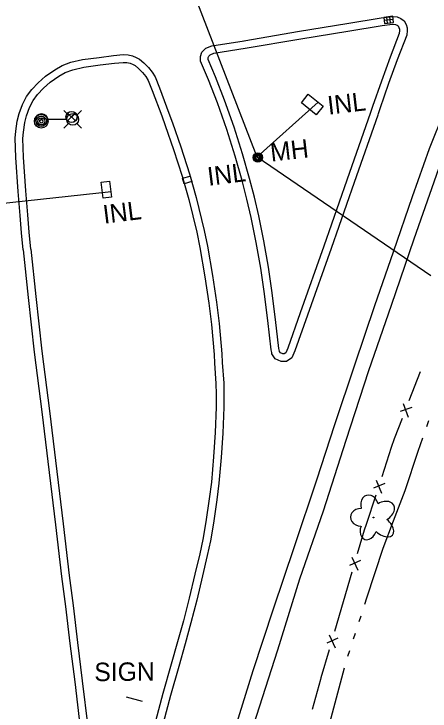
# Model space of a CAD drawing. Extents: x 589250 to 1188077, y 162953 to 363065.
# Drawn here: x 593256.8 to 593391.8, y 174491.5 to 174717.8 of the extents above; entities that cross this region are included whole.
import ezdxf

# ---------------------------------------------------------------- set-up
doc = ezdxf.new("R2010")
doc.units = 0
for name, color, linetype in [('E_DRN', 7, 'Continuous'), ('E_DRN_SS_UG', 7, 'Continuous'), ('E_DRN_Text', 7, 'Continuous'), ('E_FEN_P', 7, 'Continuous'), ('E_LAND_Vegetation', 7, 'Continuous'), ('E_LTG', 7, 'Continuous'), ('E_MISCPROP', 7, 'Continuous'), ('E_RDWY', 7, 'Continuous'), ('E_RDWY_C_and_G', 7, 'Continuous'), ('E_RDWY_Gravel', 7, 'Continuous'), ('E_SGN', 7, 'Continuous'), ('E_SGN_Text', 7, 'Continuous'), ('E_SIG', 7, 'Continuous'), ('E_UTL_MH', 7, 'Continuous'), ('E_UTL_MH_Text', 7, 'Continuous'), ('E_WTR_FlowLine', 7, 'Continuous')]:
    doc.layers.add(name, color=color, linetype=linetype)

# ---------------------------------------------------------------- blocks, each defined once
blk = doc.blocks.new('PBX_1')
at = {"layer": 'E_SIG'}
for p, q in [((4.94, 5.1), (-5.13, -5.08)), ((-5.13, 5), (5.04, -5.17))]:
    blk.add_line(p, q, dxfattribs=at)
blk.add_circle((0, 0), 7.21, dxfattribs=at)
blk = doc.blocks.new('PBX_2')
at = {"layer": 'E_SIG'}
for p, q in [((4.94, 5.1), (-5.13, -5.08)), ((-5.13, 5), (5.04, -5.17))]:
    blk.add_line(p, q, dxfattribs=at)
blk.add_circle((0, 0), 7.21, dxfattribs=at)
blk = doc.blocks.new('LPM_1')
at = {"layer": 'E_LTG'}
for p, q in [((35.3, 5.34), (29.08, 11.56)), ((45.97, 5.34), (52.19, 11.56)), ((32.88, 0), (7.75, 0)), ((35.3, -5.33), (29.08, -11.55)), ((45.97, -5.33), (52.19, -11.55))]:
    blk.add_line(p, q, dxfattribs=at)
for centre, radius in [((0, 0), 7.62), ((0, 0), 0.583), ((40.63, 0), 7.62)]:
    blk.add_circle(centre, radius, dxfattribs=at)

msp = doc.modelspace()

# ---------------------------------------------------------------- linework, layer by layer
at = {"layer": 'E_DRN'}
for p, q in [((593379.78, 174717.06), (593376.81, 174716.68)), ((593376.81, 174716.68), (593377.06, 174714.7)), ((593379.91, 174716.06), (593376.93, 174715.69)), ((593378.05, 174714.82), (593377.8, 174716.81)), ((593379.04, 174714.95), (593378.79, 174716.93)), ((593380.03, 174715.07), (593379.78, 174717.06)), ((593377.06, 174714.7), (593380.03, 174715.07)), ((593350.07, 174689.02), (593352.32, 174691.8)), ((593352.32, 174691.8), (593357.12, 174687.91)), ((593354.88, 174685.13), (593350.07, 174689.02)), ((593357.12, 174687.91), (593354.88, 174685.13)), ((593285.08, 174663.24), (593287.81, 174663.58)), ((593287.81, 174663.58), (593288.45, 174658.4)), ((593311.52, 174664.51), (593313.94, 174665.21)), ((593312.06, 174662.68), (593311.52, 174664.51)), ((593313.94, 174665.21), (593314.48, 174663.39)), ((593285.72, 174658.07), (593285.08, 174663.24)), ((593314.48, 174663.39), (593312.06, 174662.68)), ((593288.45, 174658.4), (593285.72, 174658.07))]:
    msp.add_line(p, q, dxfattribs=at)
at = {"layer": 'E_DRN_SS_UG'}
for p, q in [((593335.72, 174671.38), (593283.12, 174807.92)), ((593355.49, 174689.19), (593335.68, 174671.44)), ((593335.68, 174671.44), (593392.09, 174632.93)), ((593288.3, 174660.12), (593215.15, 174652.19))]:
    msp.add_line(p, q, dxfattribs=at)
at = {"layer": 'E_FEN_P'}
for p, q in [((593388.63, 174601.61), (593385, 174592.27)), ((593383.13, 174591.34), (593384.71, 174586.98)), ((593385.91, 174590.09), (593382.18, 174588.72)), ((593382.76, 174586.48), (593380.21, 174579.93)), ((593380.21, 174579.93), (593379.27, 174577.08)), ((593379.27, 174577.08), (593376.15, 174567.56)), ((593374.33, 174566.53), (593376.13, 174562.26)), ((593377.17, 174565.43), (593373.52, 174563.86)), ((593374.21, 174561.66), (593371.09, 174552.13)), ((593371.09, 174552.13), (593370.48, 174550.27)), ((593370.48, 174550.27), (593368.21, 174542.53)), ((593366.43, 174541.44), (593368.37, 174537.23)), ((593369.31, 174540.43), (593365.71, 174538.75)), ((593366.47, 174536.57), (593363.66, 174526.95)), ((593363.66, 174526.95), (593360.84, 174517.32)), ((593361.94, 174515.23), (593358.34, 174513.54)), ((593359.06, 174516.24), (593361, 174512.03)), ((593359.1, 174511.36), (593356.44, 174502.26)), ((593356.29, 174501.74), (593353.61, 174492.08)), ((593356.44, 174502.26), (593356.29, 174501.74))]:
    msp.add_line(p, q, dxfattribs=at)
at = {"layer": 'E_LAND_Vegetation'}
msp.add_circle((593373.46, 174554.35), 0.128, dxfattribs=at)
for centre, major_axis, ratio in [((593372.24, 174558.07), (0.99, -3.48), 0.782863), ((593376.4, 174556.3), (-3.67, -2.09), 0.691916), ((593369.47, 174554.42), (3.45, -0.05), 0.832022), ((593376.09, 174551.78), (-3.54, 3.17), 0.560249), ((593371.88, 174550.67), (1.23, 3.41), 0.716896)]:
    msp.add_ellipse(centre, major_axis=major_axis, ratio=ratio, start_param=1.570796, end_param=4.712389, dxfattribs=at)
at = {"layer": 'E_MISCPROP'}
for radius in [2.23, 1.67, 1.12, 0.558]:
    msp.add_circle((593265.66, 174682.97), radius, dxfattribs=at)
at = {"layer": 'E_RDWY'}
for p, q in [((593396.37, 174686.18), (593391.59, 174674.09)), ((593391.59, 174674.09), (593386.07, 174658.46)), ((593386.07, 174658.46), (593379.88, 174640.47)), ((593379.88, 174640.47), (593373.78, 174623.08)), ((593373.78, 174623.08), (593367.31, 174603.82)), ((593367.31, 174603.82), (593360.85, 174584.46)), ((593360.85, 174584.46), (593354.95, 174566.48)), ((593354.95, 174566.48), (593347.73, 174544.86)), ((593347.73, 174544.86), (593340.88, 174524.62)), ((593340.88, 174524.62), (593334.32, 174504.57)), ((593334.32, 174504.57), (593326.72, 174480.21))]:
    msp.add_line(p, q, dxfattribs=at)
at = {"layer": 'E_RDWY_C_and_G'}
for p, q in [((593364.78, 174714.73), (593375.97, 174716.57)), ((593375.97, 174716.57), (593379.52, 174717.02)), ((593379.52, 174717.02), (593381.17, 174716.91)), ((593381.17, 174716.91), (593382.4, 174716.4)), ((593382.4, 174716.4), (593383.48, 174715.55)), ((593383.48, 174715.55), (593384.07, 174714.4)), ((593349.51, 174712.22), (593364.78, 174714.73)), ((593365.18, 174712.26), (593376.33, 174714.1)), ((593376.33, 174714.1), (593379.6, 174714.51)), ((593379.6, 174714.51), (593380.59, 174714.45)), ((593380.59, 174714.45), (593381.12, 174714.22)), ((593381.12, 174714.22), (593381.5, 174713.92)), ((593381.5, 174713.92), (593381.74, 174713.47)), ((593381.74, 174713.47), (593381.89, 174712.94)), ((593384.07, 174714.4), (593384.39, 174713.31)), ((593384.39, 174713.31), (593384.4, 174712.41)), ((593331.44, 174709.15), (593349.51, 174712.22)), ((593349.92, 174709.75), (593365.18, 174712.26)), ((593381.83, 174711.49), (593378.87, 174703.78)), ((593381.9, 174712.48), (593381.83, 174711.49)), ((593381.89, 174712.94), (593381.9, 174712.48)), ((593384.4, 174712.41), (593384.3, 174710.95)), ((593321.03, 174707.49), (593331.46, 174709.15)), ((593331.86, 174706.69), (593349.92, 174709.75)), ((593384.3, 174710.95), (593381.2, 174702.89)), ((593317.82, 174705.46), (593319.06, 174706.73)), ((593319.06, 174706.73), (593321.03, 174707.49)), ((593321.68, 174705.06), (593331.86, 174706.69)), ((593284.47, 174703.74), (593289.08, 174704.31)), ((593289.15, 174704.32), (593292.22, 174704.62)), ((593292.22, 174704.62), (593293.83, 174704.53)), ((593293.83, 174704.53), (593295.23, 174704.19)), ((593317.37, 174704.06), (593317.82, 174705.46)), ((593320.02, 174704.13), (593320.47, 174704.6)), ((593320.47, 174704.6), (593321.68, 174705.06)), ((593272.41, 174701.08), (593275.22, 174702.13)), ((593275.22, 174702.13), (593278.99, 174703.03)), ((593278.99, 174703.03), (593284.47, 174703.74)), ((593289.39, 174701.83), (593292.27, 174702.11)), ((593292.27, 174702.11), (593293.47, 174702.05)), ((593293.47, 174702.05), (593294.48, 174701.8)), ((593295.23, 174704.19), (593296.5, 174703.7)), ((593296.5, 174703.7), (593297.54, 174703.19)), ((593297.54, 174703.19), (593298.97, 174701.99)), ((593298.97, 174701.99), (593300.44, 174700.49)), ((593317.38, 174702.48), (593317.37, 174704.06)), ((593319.9, 174696.45), (593317.38, 174702.48)), ((593319.87, 174703.68), (593320.02, 174704.13)), ((593319.88, 174702.99), (593319.87, 174703.68)), ((593322.21, 174697.39), (593319.88, 174702.99)), ((593378.87, 174703.78), (593376.05, 174696.05)), ((593381.22, 174702.93), (593378.4, 174695.21)), ((593267, 174697.64), (593270.03, 174699.74)), ((593270.03, 174699.74), (593272.41, 174701.08)), ((593273.47, 174698.81), (593275.95, 174699.74)), ((593275.95, 174699.74), (593279.44, 174700.57)), ((593279.44, 174700.57), (593284.79, 174701.26)), ((593284.79, 174701.26), (593289.39, 174701.83)), ((593294.48, 174701.8), (593295.5, 174701.41)), ((593295.5, 174701.41), (593296.16, 174701.08)), ((593296.16, 174701.08), (593297.26, 174700.15)), ((593297.26, 174700.15), (593298.56, 174698.83)), ((593300.44, 174700.49), (593301.69, 174698.91)), ((593264.66, 174695.49), (593267, 174697.64)), ((593268.57, 174695.69), (593271.36, 174697.62)), ((593271.36, 174697.62), (593273.47, 174698.81)), ((593298.56, 174698.83), (593299.62, 174697.5)), ((593299.62, 174697.5), (593300.32, 174696.27)), ((593301.69, 174698.91), (593302.58, 174697.36)), ((593262.57, 174693.3), (593264.66, 174695.49)), ((593266.42, 174693.71), (593268.57, 174695.69)), ((593300.32, 174696.27), (593301.64, 174692.96)), ((593302.58, 174697.36), (593303.98, 174693.87)), ((593322.83, 174688.94), (593319.9, 174696.45)), ((593325.18, 174689.81), (593322.21, 174697.39)), ((593376.05, 174696.05), (593373.15, 174687.81)), ((593378.4, 174695.21), (593375.52, 174687.03)), ((593260.87, 174691.07), (593262.57, 174693.3)), ((593264.48, 174691.67), (593266.42, 174693.71)), ((593301.64, 174692.96), (593304.75, 174684.72)), ((593303.98, 174693.87), (593307.09, 174685.6)), ((593259.57, 174688.39), (593260.87, 174691.07)), ((593263.01, 174689.75), (593264.48, 174691.67)), ((593258.5, 174685.49), (593259.57, 174688.39)), ((593261.87, 174687.41), (593263.01, 174689.75)), ((593325.86, 174680.31), (593322.83, 174688.94)), ((593328.23, 174681.1), (593325.18, 174689.81)), ((593260.89, 174684.75), (593261.87, 174687.41)), ((593373.15, 174687.81), (593372.53, 174685.79)), ((593375.52, 174687.03), (593374.92, 174685.06)), ((593257.87, 174683.06), (593258.5, 174685.49)), ((593260.33, 174682.57), (593260.89, 174684.75)), ((593304.75, 174684.72), (593305.88, 174681.64)), ((593307.1, 174685.58), (593308.23, 174682.47)), ((593372.54, 174685.81), (593364.85, 174663.88)), ((593374.9, 174684.98), (593367.21, 174663.06)), ((593257.4, 174679.73), (593257.87, 174683.06)), ((593259.88, 174679.44), (593260.33, 174682.57)), ((593305.88, 174681.64), (593308.53, 174673.85)), ((593308.23, 174682.47), (593310.91, 174674.64)), ((593257.19, 174677.5), (593257.4, 174679.73)), ((593259.69, 174677.42), (593259.88, 174679.44)), ((593328.58, 174671.66), (593325.86, 174680.31)), ((593330.98, 174672.38), (593328.23, 174681.1)), ((593257.36, 174671.2), (593257.19, 174677.5)), ((593259.86, 174671.33), (593259.69, 174677.42)), ((593308.53, 174673.85), (593311.35, 174665.18)), ((593310.91, 174674.64), (593313.74, 174665.91)), ((593258.16, 174660.22), (593257.36, 174671.2)), ((593260.65, 174660.42), (593259.86, 174671.33)), ((593330.81, 174663.8), (593328.58, 174671.66)), ((593333.23, 174664.46), (593330.98, 174672.38)), ((593313.74, 174665.91), (593315.98, 174658.25)), ((593311.35, 174665.18), (593313.56, 174657.6)), ((593332.42, 174657.71), (593330.81, 174663.8)), ((593334.85, 174658.31), (593333.23, 174664.46)), ((593364.85, 174663.88), (593357.35, 174642.49)), ((593367.21, 174663.06), (593359.71, 174641.66)), ((593258.82, 174652.43), (593258.16, 174660.22)), ((593261.31, 174652.63), (593260.65, 174660.42)), ((593313.56, 174657.6), (593316.1, 174647.01)), ((593315.98, 174658.25), (593318.54, 174647.55)), ((593333.79, 174651.76), (593332.42, 174657.71)), ((593336.24, 174652.28), (593334.85, 174658.31)), ((593259.25, 174646.74), (593258.82, 174652.43)), ((593261.74, 174646.96), (593261.31, 174652.63)), ((593337.84, 174644.12), (593336.24, 174652.28)), ((593335.39, 174643.64), (593333.79, 174651.76)), ((593259.79, 174641.23), (593259.25, 174646.74)), ((593262.27, 174641.48), (593261.74, 174646.96)), ((593316.1, 174647.01), (593317.11, 174642.01)), ((593318.54, 174647.55), (593319.57, 174642.47)), ((593336.95, 174635.27), (593335.38, 174643.66)), ((593339.42, 174635.67), (593337.84, 174644.12)), ((593259.79, 174641.21), (593261.41, 174625.78)), ((593262.27, 174641.48), (593263.9, 174626.05)), ((593317.11, 174642.01), (593318.75, 174632.51)), ((593319.57, 174642.47), (593321.22, 174632.92)), ((593357.35, 174642.49), (593349.68, 174620.84)), ((593359.71, 174641.66), (593352.04, 174620.01)), ((593338.01, 174627.72), (593336.95, 174635.27)), ((593340.49, 174628.05), (593339.42, 174635.67)), ((593318.75, 174632.51), (593320.09, 174623.97)), ((593321.22, 174632.92), (593322.57, 174624.31)), ((593339.18, 174618.31), (593338.01, 174627.72)), ((593341.66, 174618.61), (593340.49, 174628.05)), ((593261.41, 174625.78), (593263.4, 174608.07)), ((593263.9, 174626.05), (593265.88, 174608.36)), ((593320.09, 174623.97), (593320.9, 174617.05)), ((593322.57, 174624.31), (593323.39, 174617.3)), ((593349.68, 174620.84), (593345.65, 174609.35)), ((593340.29, 174608.75), (593339.18, 174618.31)), ((593342.75, 174609.24), (593341.66, 174618.61)), ((593352.04, 174620.01), (593347.98, 174608.44)), ((593320.9, 174617.05), (593321.73, 174607.32)), ((593323.39, 174617.3), (593324.22, 174607.53)), ((593343.01, 174608.33), (593342.75, 174609.24)), ((593345.65, 174609.35), (593345, 174607.85)), ((593263.4, 174608.07), (593265.86, 174588.63)), ((593265.88, 174608.36), (593268.34, 174588.94)), ((593321.73, 174607.32), (593321.9, 174604.51)), ((593324.23, 174607.47), (593324.4, 174604.67)), ((593340.51, 174607.97), (593340.29, 174608.75)), ((593340.51, 174607.53), (593340.51, 174607.97)), ((593341.54, 174605.86), (593340.51, 174607.53)), ((593343.01, 174608.25), (593343.01, 174608.33)), ((593343.26, 174607.84), (593343.01, 174608.25)), ((593344.01, 174607.51), (593343.26, 174607.84)), ((593344.51, 174607.52), (593344.01, 174607.51)), ((593345, 174607.85), (593344.51, 174607.52)), ((593347.98, 174608.44), (593347.01, 174606.2)), ((593324.4, 174604.67), (593324.86, 174597.98)), ((593343.5, 174605.01), (593341.54, 174605.86)), ((593345.29, 174605.03), (593343.5, 174605.01)), ((593347.01, 174606.2), (593345.29, 174605.03)), ((593321.9, 174604.51), (593322.36, 174597.87)), ((593322.36, 174597.87), (593322.43, 174594.44)), ((593324.86, 174597.98), (593324.93, 174594.46)), ((593322.43, 174594.44), (593322.4, 174590.23)), ((593324.93, 174594.46), (593324.9, 174590.16)), ((593268.34, 174588.94), (593270.74, 174569.32)), ((593322.4, 174590.23), (593322.05, 174581.9)), ((593324.9, 174590.16), (593324.55, 174581.77)), ((593265.86, 174588.63), (593268.26, 174569.02)), ((593322.05, 174581.9), (593321.56, 174574)), ((593324.55, 174581.77), (593324.05, 174573.82)), ((593321.56, 174574), (593320.86, 174565.81)), ((593324.05, 174573.82), (593323.34, 174565.55)), ((593268.26, 174569.02), (593270.23, 174552)), ((593270.74, 174569.32), (593272.72, 174552.3)), ((593320.86, 174565.81), (593320.16, 174560.41)), ((593323.34, 174565.55), (593322.64, 174560.07)), ((593320.16, 174560.41), (593319.06, 174552.94)), ((593322.64, 174560.07), (593321.52, 174552.54)), ((593319.06, 174552.94), (593318.08, 174547.21)), ((593270.23, 174552), (593272.27, 174535.18)), ((593272.72, 174552.3), (593274.76, 174535.48)), ((593321.52, 174552.54), (593320.53, 174546.74)), ((593318.08, 174547.21), (593317.09, 174542.6)), ((593320.53, 174546.74), (593319.53, 174542.05)), ((593317.09, 174542.6), (593315.55, 174535.94)), ((593319.53, 174542.05), (593317.98, 174535.37)), ((593272.27, 174535.16), (593273.49, 174525.5)), ((593274.76, 174535.48), (593275.97, 174525.81)), ((593315.55, 174535.94), (593313.69, 174528.13)), ((593317.98, 174535.37), (593316.12, 174527.53)), ((593313.69, 174528.13), (593311.84, 174520.83)), ((593273.49, 174525.5), (593274.95, 174513.44)), ((593275.97, 174525.81), (593277.43, 174513.75)), ((593316.12, 174527.53), (593314.25, 174520.18)), ((593311.84, 174520.83), (593309.91, 174513.98)), ((593314.25, 174520.18), (593312.31, 174513.31)), ((593274.95, 174513.44), (593276.5, 174501.06)), ((593277.43, 174513.75), (593278.98, 174501.36)), ((593309.91, 174513.98), (593307.87, 174506.71)), ((593312.31, 174513.31), (593310.28, 174506.04)), ((593307.87, 174506.71), (593305.14, 174497.19)), ((593310.27, 174506.03), (593307.55, 174496.52)), ((593276.5, 174501.06), (593278.26, 174486.08)), ((593278.98, 174501.36), (593280.74, 174486.38)), ((593305.14, 174497.19), (593302.77, 174488.23)), ((593307.55, 174496.52), (593305.19, 174487.62))]:
    msp.add_line(p, q, dxfattribs=at)
at = {"layer": 'E_RDWY_Gravel'}
for p, q in [((593394.55, 174667.58), (593386.59, 174644.71)), ((593386.59, 174644.71), (593379.18, 174623.18)), ((593379.18, 174623.18), (593371.87, 174601.98)), ((593371.87, 174601.98), (593364.46, 174579.34)), ((593364.46, 174579.34), (593357.16, 174556.38)), ((593357.16, 174556.38), (593349.42, 174534.29)), ((593349.42, 174534.29), (593342.35, 174511.32)), ((593342.35, 174511.32), (593334.41, 174486.69))]:
    msp.add_line(p, q, dxfattribs=at)
at = {"layer": 'E_SGN'}
msp.add_line((593293.26, 174496.1), (593298.42, 174494.72), dxfattribs=at)
at = {"layer": 'E_UTL_MH'}
for centre, radius in [((593335.94, 174671.24), 1.5), ((593335.94, 174671.24), 1.22), ((593335.94, 174671.23), 0.968), ((593335.91, 174671.21), 0.605)]:
    msp.add_circle(centre, radius, dxfattribs=at)
at = {"layer": 'E_WTR_FlowLine'}
for p, q in [((593390.76, 174583.94), (593391.41, 174585.8)), ((593387.97, 174575.93), (593389.46, 174580.21)), ((593383.78, 174563.13), (593387.97, 174575.93)), ((593380, 174553.24), (593383.78, 174563.13)), ((593376.6, 174544.36), (593380, 174553.24)), ((593371.36, 174528.31), (593376.6, 174544.36)), ((593370.68, 174526.21), (593371.36, 174528.31)), ((593368.85, 174520.59), (593369.46, 174522.46)), ((593367.02, 174514.96), (593367.63, 174516.84)), ((593365.19, 174509.33), (593365.8, 174511.21)), ((593356.64, 174477.94), (593364.07, 174505.56))]:
    msp.add_line(p, q, dxfattribs=at)

# ---------------------------------------------------------------- block references
at = {"layer": 'E_LTG', "xscale": 0.25, "yscale": 0.25}
msp.add_blockref('LPM_1', (593265.71, 174683.59), dxfattribs=at)
at = {"layer": 'E_SIG', "xscale": 0.25, "yscale": 0.25}
for name, p in [('PBX_2', (593275.47, 174684.4)), ('PBX_1', (593275.5, 174684.38))]:
    msp.add_blockref(name, p, dxfattribs=at)

# ---------------------------------------------------------------- texts
at = {"layer": 'E_DRN_Text'}
for rotation, p in [(6.6009, (593358.89, 174685.13)), (7.0892, (593319.95, 174662.03)), (7.0892, (593286.04, 174649.72))]:
    msp.add_text('INL', height=6, rotation=rotation, dxfattribs=at).set_placement(p)
at = {"layer": 'E_SGN_Text'}
msp.add_text('SIGN', height=6, rotation=0.5694, dxfattribs=at).set_placement((593282.9, 174501.21))
at = {"layer": 'E_UTL_MH_Text'}
msp.add_text('MH', height=6, rotation=6.5371, dxfattribs=at).set_placement((593340.3, 174669.87))

doc.saveas('drawing.dxf')
